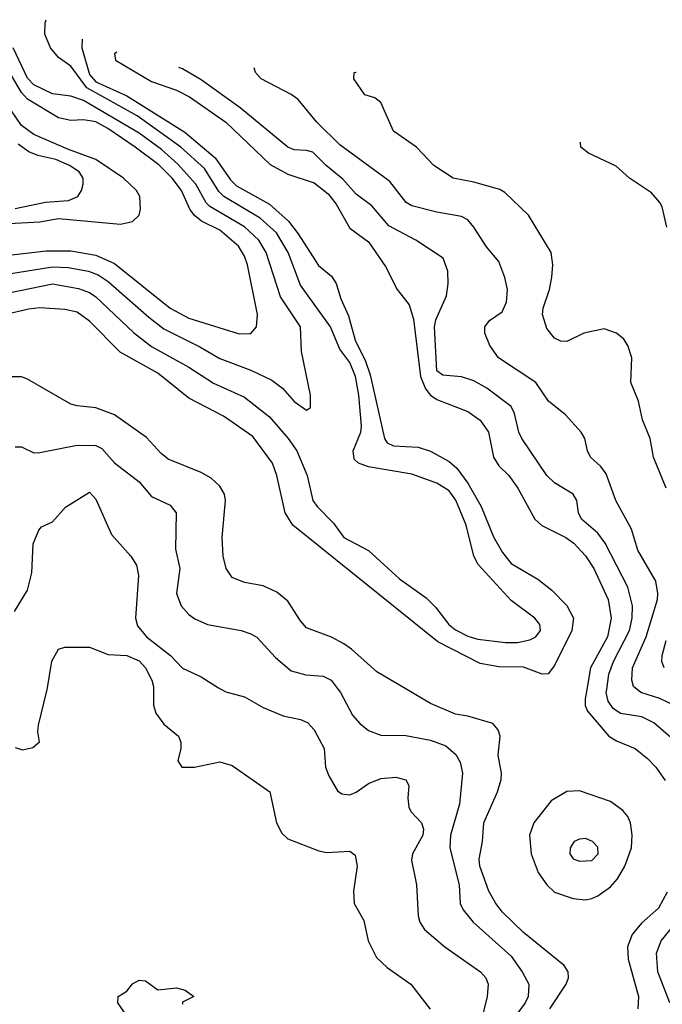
# Model space of a CAD drawing. Header units: inches. Extents: x 884549 to 1028252, y 526810 to 653624.
# Tile 464 of 656: x 932405 to 934478, y 628985 to 632161. Entities that reach past the tile are written whole.
import ezdxf

# ---------------------------------------------------------------- set-up
doc = ezdxf.new("R2010")
doc.units = ezdxf.units.IN
doc.header["$MEASUREMENT"] = 0
doc.layers.add('A9632', color=7, linetype='Continuous')
doc.layers.add('A9633', color=7, linetype='Continuous')

msp = doc.modelspace()

# ---------------------------------------------------------------- linework, layer by layer
at = {"layer": 'A9632', "color": 5}
for points, elevation in [([(932390, 629812.6), (932414.2, 629805.9), (932446.8, 629813.2), (932468.7, 629831.3), (932463.3, 629863.3), (932465.1, 629885.1), (932493.5, 630000)], 2220), ([(932835.8, 630000), (932836, 629950), (932843.4, 629923.4), (932870, 629888.8), (932916.4, 629850), (932924.9, 629830), (932924.9, 629810), (932914.4, 629770), (932928, 629750), (932968, 629750), (933050, 629767.1), (933090, 629755), (933211.8, 629670), (933232.7, 629570), (933250, 629537.1), (933270, 629518), (933370, 629479.6), (933394.8, 629474.8), (933470, 629478.7), (933486.3, 629466.3), (933493.7, 629430), (933481.2, 629350), (933484, 629310), (933515.2, 629255.2), (933529, 629190), (933555.4, 629135.4), (933590, 629103.2), (933666.3, 629050), (933728.6, 628968.6)], 2220), ([(933056.1, 630000), (933070, 629992.9), (933130, 629976.2), (933190, 629942), (933254.9, 629914.9), (933310, 629903.2), (933333.3, 629893.3), (933355, 629870), (933386.7, 629810), (933391.1, 629750), (933401.6, 629721.6), (933430, 629673), (933443.8, 629663.8), (933470, 629660.7), (933490, 629669.3), (933530, 629697.4), (933570, 629713.6), (933617.6, 629717.6), (933650, 629708.4), (933660.2, 629690), (933656.3, 629650), (933660.1, 629620.1), (933666.6, 629606.6), (933700.2, 629570), (933707.7, 629550), (933704.8, 629530), (933672.2, 629470), (933668.2, 629450), (933684.8, 629370), (933690.1, 629270.1), (933695, 629250), (933710, 629226.5), (933776.2, 629170), (933891, 629090), (933908.4, 629070), (933916.3, 629050), (933912.5, 629010), (933892.8, 628930)], 2240), ([(933431.8, 630000), (933439.4, 629990), (933477.7, 629917.7), (933502, 629890), (933530, 629867.6), (933570, 629853.4), (933650, 629851.5), (933730, 629837.2), (933778.7, 629818.7), (933811.4, 629790), (933825.8, 629765.8), (933832.5, 629730), (933822.8, 629630), (933794.3, 629530), (933792.2, 629490), (933821.7, 629370), (933825.3, 629310), (933835.5, 629290), (933867.5, 629250), (933990, 629139.8), (934025.5, 629090), (934046.6, 629050), (934044.5, 629010), (934035.3, 628990), (933999.3, 628940.7)], 2260), ([(934115.1, 628970), (934167.8, 629050), (934174.6, 629070), (934173.9, 629090), (934160.5, 629110), (934030, 629216.6), (933962, 629282), (933940.1, 629310), (933917.5, 629350), (933889, 629430), (933887.2, 629452.8), (933897.3, 629510), (933901.6, 629570), (933946.3, 629670), (933957.5, 629710), (933958.7, 629730), (933948.5, 629788.5), (933954.5, 629850), (933947.8, 629870), (933931, 629891), (933850, 629914.5), (933810, 629921), (933730, 629955.4), (933653.7, 630000)], 2280), ([(934233.6, 630000), (934228.3, 629970), (934228.5, 629948.5), (934235.7, 629930), (934304.7, 629850), (934330, 629834.9), (934390.3, 629810.3), (934430, 629778.1), (934456.3, 629750), (934486.5, 629706.5)], 2280), ([(934591, 629771), (934450, 629892.4), (934411.8, 629911.8), (934342.4, 629922.4), (934318.7, 629938.7), (934302.5, 629962.5), (934296.6, 629990), (934298.1, 630000)], 2260), ([(934550, 629932.1), (934470, 629970.7), (934408.7, 629990), (934396.5, 630000)], 2240), ([(934493.7, 629346.3), (934465.6, 629294.4), (934410, 629246.3), (934379.9, 629210), (934365.5, 629170), (934367.7, 629130), (934400.8, 629010), (934398.7, 628970)], 2280), ([(934502, 628990), (934463.2, 629090), (934458.8, 629150), (934473.9, 629190), (934539.9, 629270)], 2260), ([(932761.6, 628930), (932721.1, 628990), (932722.4, 629010), (932750, 629026.7), (932768.7, 629051.3), (932790, 629062.4), (932810, 629060.6), (932850, 629031), (932910, 629037.7), (932938, 629030), (932966.8, 629010), (932930, 628991.6), (932930, 628984.7)], 2180)]:
    msp.add_lwpolyline(points, dxfattribs=dict(at, elevation=elevation))
for points, elevation in [([(934210, 629673.8), (934170, 629671.7), (934119.3, 629640.7), (934063.2, 629570), (934049.6, 629530), (934054, 629470), (934076.6, 629410), (934105.4, 629370), (934130, 629346.9), (934190, 629325.8), (934230, 629321.3), (934250, 629326), (934270, 629334.4), (934310, 629363.4), (934332.8, 629390), (934356.9, 629430), (934377.6, 629490), (934380.3, 629530), (934375.4, 629570), (934366.8, 629590), (934350.2, 629610.2), (934310, 629638.5)], 2320), ([(934230, 629519.1), (934210, 629517.7), (934193.4, 629510), (934180.4, 629490), (934179.3, 629470), (934190, 629454), (934210, 629446.3), (934250, 629449), (934271.1, 629470), (934270, 629491.8), (934251.8, 629510)], 2340)]:
    msp.add_lwpolyline(points, close=True, dxfattribs=dict(at, elevation=elevation))
at = {"layer": 'A9633', "color": 5}
for points, elevation in [([(932370, 631279.6), (932510, 631309.1), (932593.9, 631293.9), (932630, 631281.2), (932650, 631267.1), (932772.1, 631152.1), (932830, 631106.5), (932950, 631039.9), (933030, 630988.3), (933130, 630943.3), (933210, 630879.3), (933270.6, 630810), (933298.2, 630770), (933331.8, 630690), (933350.7, 630610), (933363.9, 630590), (933416.4, 630536.4), (933450, 630490.9), (933530, 630449), (933630, 630356.6), (933715.9, 630295.9), (933745.7, 630265.7), (933788.9, 630210), (933810, 630192.4), (933850, 630172), (933882, 630162), (933972.2, 630152.2), (934010, 630152.2), (934050, 630160.4), (934069.9, 630170.1), (934084.2, 630190), (934082.5, 630210), (934066.7, 630230), (933990, 630287.5), (933883.7, 630403.7), (933869.1, 630430), (933845.3, 630530), (933811.4, 630611.4), (933790, 630641.3), (933750, 630665.3), (933670, 630694.3), (933530, 630718.2), (933497.6, 630730), (933483.5, 630743.5), (933480.8, 630770), (933505, 630830), (933507.5, 630850), (933498.8, 630950), (933488.1, 631010), (933470, 631054.6), (933437.5, 631097.5), (933407.2, 631170), (933310, 631304.2), (933270.3, 631410), (933233, 631473), (933180.7, 631520.7), (933063, 631590), (933047, 631607), (933000.4, 631680.4), (932924.8, 631750), (932783.8, 631850), (932621, 631941), (932570, 632011.2), (932530, 632038.9), (932503.9, 632070), (932485.9, 632114.1), (932486.5, 632150), (932490.2, 632160.6)], 2340), ([(932605.6, 632097.8), (932604.8, 632070), (932630, 631984), (932650, 631959.7), (932750, 631915.5), (932937.8, 631797.8), (933035.2, 631715.2), (933084.6, 631644.6), (933104.2, 631624.3), (933210, 631565.6), (933271.3, 631511.3), (933303.4, 631470), (933368.1, 631368.1), (933410, 631333.5), (933425.5, 631310), (933440.5, 631260.5), (933465.7, 631205.7), (933486.8, 631126.8), (933519.6, 631059.6), (933535.4, 631015.3), (933581.3, 630810), (933590, 630795.6), (933610, 630786.1), (933690, 630781.3), (933730, 630769.2), (933790, 630736), (933814.4, 630714.4), (933850, 630665.5), (933893.5, 630590), (933932.8, 630492.8), (933961.6, 630441.6), (933990, 630406.7), (934076.5, 630356.5), (934120.7, 630320.7), (934170, 630271.1), (934190.6, 630230), (934185.3, 630190), (934130, 630078), (934109.1, 630050.9), (934090, 630050.1), (934030, 630071.7), (933950, 630073.7), (933890, 630083.8), (933753.7, 630153.7), (933286.1, 630530), (933261.2, 630570), (933234.2, 630690), (933220.5, 630730), (933156.2, 630816.2), (933061.5, 630881.5), (932950, 630940.1), (932850, 631020.3), (932728.5, 631088.5), (932630, 631188.4), (932590, 631217.1), (932550, 631226), (932470, 631231.2), (932433.2, 631226.8), (932336.1, 631203.9)], 2320), ([(932370, 631340.5), (932510, 631363), (932561.1, 631361.1), (932626.3, 631350), (932657.7, 631337.7), (932690, 631316), (932821.1, 631201.1), (932870, 631163.5), (932985.7, 631105.7), (933050, 631067.8), (933150.4, 631030.4), (933217.5, 630997.5), (933252.1, 630972), (933290, 630928.9), (933330, 630901.1), (933342.9, 630910), (933342.3, 630950), (933313.3, 631090), (933310.8, 631170), (933246.3, 631266.3), (933199.7, 631410), (933176.3, 631450), (933130, 631492.1), (933017.7, 631557.7), (933006.2, 631570), (932972.6, 631630), (932915.1, 631695.1), (932861.8, 631741.8), (932790, 631794.7), (932610, 631899.9), (932570, 631913.5), (932510, 631921.2), (932450, 631951), (932430, 631972.1), (932383.6, 632070)], 2360), ([(932718.4, 632056.3), (932710, 632050.7), (932713.9, 632030), (932830, 631961.1), (932910, 631933.7), (932952.3, 631912.3), (933069.7, 631829.7), (933213.1, 631693.1), (933270, 631662.5), (933354, 631634), (933399.4, 631599.4), (933425.3, 631565.3), (933470, 631488.1), (933530, 631444.1), (933585, 631365), (933622.5, 631290), (933660.8, 631240.8), (933674.8, 631194.8), (933698, 631010), (933713.6, 630970), (933730, 630949.6), (933750, 630935.7), (933850, 630897.2), (933890, 630869.4), (933917.1, 630830), (933933.2, 630750), (933950, 630722), (933982.4, 630690), (934011.2, 630650), (934066.4, 630550), (934088.8, 630528.9), (934166.1, 630490), (934191.9, 630471.9), (934230, 630431.7), (934256.5, 630390), (934302.9, 630290), (934312.3, 630230), (934300.9, 630170), (934246.2, 630070), (934233.6, 630000)], 2280), ([(932370, 631400.9), (932490, 631415.4), (932570, 631415.4), (932650, 631401.1), (932710, 631374.4), (932890, 631230.1), (932950, 631197.6), (933112.1, 631147.9), (933150, 631148.5), (933168.9, 631170), (933171.9, 631210), (933139.3, 631370), (933130, 631398.4), (933109.9, 631430), (933050, 631482), (932991.1, 631511.1), (932968.9, 631528.9), (932953.6, 631550), (932926.1, 631610), (932896.4, 631650), (932852.9, 631692.9), (932777.1, 631750), (932688.4, 631810), (932650, 631830.7), (932610, 631837.2), (932570, 631835.2), (932530, 631843.9), (932430, 631904.1), (932410, 631926.3), (932364.4, 632004.5)], 2380), ([(934298.1, 630000), (934305.5, 630050), (934320.4, 630090), (934372.1, 630190), (934379.8, 630230), (934381.2, 630270), (934366.4, 630330), (934292.7, 630472.7), (934270, 630504.5), (934216.5, 630550), (934207.3, 630570), (934201.6, 630610), (934190, 630629.7), (934130, 630666.3), (934104.9, 630690), (934024, 630810), (934015, 630830), (934000.9, 630890), (933990, 630912.7), (933911.9, 630971.9), (933870, 630995.9), (933830, 631008.8), (933770, 631014.4), (933750, 631027.8), (933742.5, 631170), (933747.2, 631192.8), (933781.6, 631270), (933786.5, 631310), (933786.1, 631350), (933771, 631391), (933682, 631450), (933595.4, 631495.4), (933540.4, 631560.4), (933490, 631598.3), (933446.7, 631646.7), (933393.4, 631690), (933350, 631733), (933330, 631739.1), (933290, 631741.1), (933270, 631749.9), (933116.1, 631876.1), (932990, 631966.7), (932930, 632002.3), (932917.7, 632006.6)], 2260), ([(934396.5, 630000), (934384.2, 630010), (934378.9, 630030), (934381.5, 630070), (934425.4, 630170), (934461.6, 630290), (934463.5, 630310), (934456.4, 630350), (934398.8, 630450), (934377.8, 630517.8), (934327.6, 630610), (934295.9, 630695.9), (934279.6, 630719.6), (934246, 630750), (934236.2, 630770), (934227.6, 630810), (934215.3, 630830), (934165.6, 630885.6), (934110.7, 630930), (934069.8, 630990), (933949.5, 631069.5), (933920.7, 631110), (933905.3, 631150), (933905.1, 631170), (933920.5, 631190), (933961.2, 631218.8), (933974.4, 631250), (933978.4, 631290), (933970, 631329.3), (933950, 631380.7), (933910, 631428.2), (933870, 631491), (933850, 631515.3), (933830, 631525.7), (933750, 631539.3), (933670, 631560.2), (933651.2, 631571.2), (933598.5, 631638.5), (933437.3, 631757.3), (933362.6, 631830), (933303.3, 631903.3), (933279.8, 631919.8), (933183.7, 631970), (933165.6, 631990), (933161.3, 632005.4)], 2240), ([(934489.8, 630650), (934449.1, 630749.1), (934438.5, 630810), (934414, 630870), (934401, 630930), (934376.2, 630990), (934378.7, 631070), (934366, 631110), (934353.1, 631130), (934329.7, 631150), (934290, 631163.4), (934224.9, 631150), (934170, 631122.9), (934150, 631123.6), (934130, 631133.6), (934104.8, 631164.8), (934091.3, 631210), (934093, 631230), (934113.7, 631290), (934121.4, 631330), (934124.1, 631370), (934119, 631410), (934045.8, 631530), (933970, 631603.1), (933953.4, 631613.4), (933870, 631637), (933802.9, 631650), (933740.5, 631690), (933684.8, 631750), (933610, 631801.6), (933570, 631893.3), (933550, 631908.2), (933518.3, 631918.3), (933482, 631970), (933484, 631990), (933488.8, 631991.2), (933490, 631991.2)], 2220), ([(932370, 631502.9), (932470, 631508.3), (932530, 631519.4), (932730, 631500.9), (932768.2, 631510), (932789.8, 631530), (932794.1, 631550), (932792.5, 631590), (932781.8, 631610), (932739.9, 631650), (932650, 631709.9), (932562, 631742), (932450, 631790.7), (932410, 631819.1), (932361.7, 631890)], 2420), ([(932390, 631551.1), (932487.7, 631572.3), (932562.3, 631577.7), (932592.3, 631590), (932604.2, 631610), (932609.8, 631630), (932608.9, 631650), (932596, 631670), (932565.6, 631690), (932521.5, 631710), (932463, 631723), (932434.5, 631734.5), (932399.6, 631759.6)], 2440), ([(934491.8, 631491.8), (934476.9, 631556.9), (934470, 631571.2), (934442.7, 631602.7), (934371.8, 631650), (934328.2, 631688.2), (934239.6, 631730), (934215.1, 631750), (934213.4, 631765.2)], 2180), ([(933653.7, 630000), (933556.7, 630056.8), (933475.4, 630130), (933450, 630147.3), (933410, 630168.6), (933330, 630199.1), (933310, 630222), (933270, 630285.2), (933234.2, 630314.2), (933190, 630334.8), (933130, 630344.9), (933090, 630360.9), (933070.2, 630390), (933061.1, 630430), (933057.3, 630490), (933068.3, 630610), (933065.3, 630630), (933050, 630655.6), (933021.9, 630681.9), (932990, 630700.1), (932883.2, 630743.2), (932860.9, 630760.9), (932813.3, 630813.3), (932710, 630886.2), (932650, 630908.6), (932590, 630914.6), (932570, 630920.9), (932430, 631000.7), (932410, 631009.1), (932370, 631008.7)], 2280), ([(932390, 630783.2), (932410, 630783.2), (932450, 630763.6), (932470, 630764.1), (932590, 630788.8), (932650, 630787.2), (932670, 630778), (932710, 630731.6), (932790, 630670.2), (932830, 630622.4), (932890, 630595), (932909.2, 630570), (932907.7, 630452.3), (932920.9, 630390), (932910.1, 630310), (932925.3, 630270), (932950, 630241.8), (932970, 630227.8), (933010, 630210.1), (933118.8, 630190), (933150, 630179.7), (933170, 630168.9), (933230, 630103.6), (933280, 630060), (933327.4, 630047.4), (933383.5, 630043.6), (933409.1, 630030), (933431.8, 630000)], 2260), ([(932388.2, 630251.8), (932430, 630321), (932443.8, 630376.2), (932448.5, 630470), (932465.9, 630514.1), (932474.8, 630525.3), (932510, 630541.1), (932552.2, 630587.8), (932630, 630636.5), (932650, 630614), (932700.5, 630500.5), (932763.1, 630430), (932781, 630401), (932787.8, 630367.8), (932778.4, 630230), (932785.1, 630205.1), (932813.9, 630170), (932891.4, 630110), (932930, 630069.1), (932990, 630040.7), (933045.5, 630005.5), (933056.1, 630000)], 2240), ([(932493.5, 630000), (932494.8, 630005.2), (932508.8, 630091.2), (932529.8, 630130), (932550, 630136.8), (932630, 630136.3), (932690, 630113.2), (932750, 630109.4), (932790, 630092.5), (932810.6, 630070), (932830.6, 630030), (932835.8, 630010), (932835.8, 630000)], 2220), ([(934483.2, 630070), (934476.3, 630090), (934477.3, 630110), (934490, 630158.3)], 2220)]:
    msp.add_lwpolyline(points, dxfattribs=dict(at, elevation=elevation))

doc.saveas('drawing.dxf')
